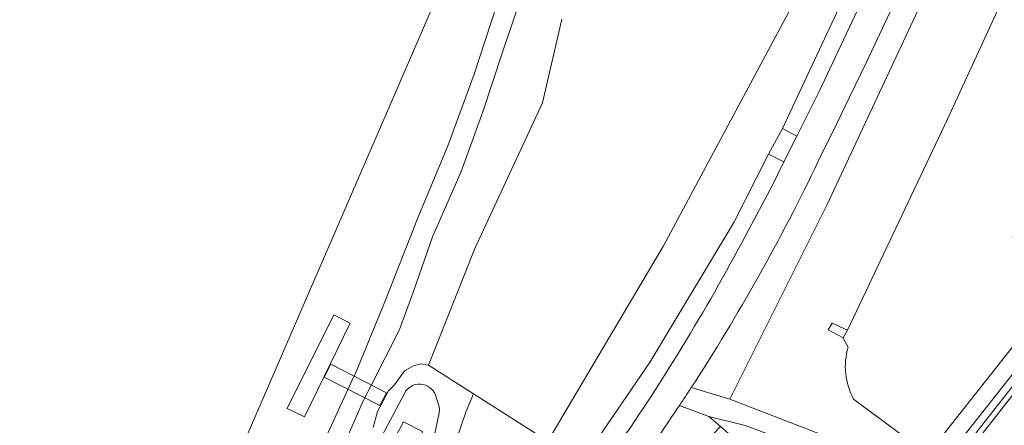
# Model space of a CAD drawing. Extents: x 184422 to 188298, y 343471 to 350189.
# Tile 445 of 513: x 186889 to 187002, y 349355 to 349402. Entities that reach past the tile are written whole.
import ezdxf

# ---------------------------------------------------------------- set-up
doc = ezdxf.new("R2010")
doc.units = 0
for name, color, linetype, lineweight in [('B-WA-GR-BEPLANTING_CULTUUR_HEESTERS-GV', 252, 'Continuous', 18), ('B-WA-GR-GRAS-GV', 252, 'Continuous', 13), ('B-WA-GW-TALUD_KRUIN-G', 252, 'Continuous', 18), ('B-WA-IE-TERREINAFSCHEIDING_KUNSTMATIG_MUUR-GV', 252, 'Continuous', 18), ('B-WA-KW-KUNSTWERK-GV', 252, 'Continuous', 18), ('B-WA-KW-KUNSTWERK_STEIGER-GV', 252, 'Continuous', 18), ('B-WA-OG-TERREIN_CULTUURSCHEIDING-GV', 252, 'Continuous', 18), ('B-WA-OG-TERREIN_ERF-GV', 252, 'Continuous', 18), ('B-WA-OG-WATER-GV', 252, 'Continuous', 18), ('B-WA-OG-WATER_MEER-GV', 252, 'Continuous', 18), ('B-WA-OG-WATER_SLOOT-GV', 252, 'Continuous', 18), ('B-WA-VH-VERHARDING_ASFALT-GV', 252, 'Continuous', 18), ('B-WA-VH-VERHARDING_BETON-GV', 252, 'Continuous', 18), ('B-WA-VH-VERHARDING_BETONSTRAATSTEEN-GV', 252, 'Continuous', 18), ('B-WA-VH-VERHARDING_HALFVERHARDING_GRIND-GV', 252, 'Continuous', 18), ('B-WA-VH-VERHARDING_OPEN-GV', 252, 'Continuous', 18)]:
    doc.layers.add(name, color=color, linetype=linetype, lineweight=lineweight)

msp = doc.modelspace()

# ---------------------------------------------------------------- linework, layer by layer
at = {"layer": 'B-WA-GR-BEPLANTING_CULTUUR_HEESTERS-GV', "flags": 128}
for points in [[(186953.387, 349351.16), (186953.447, 349351.227), (186961.03, 349362.277), (186970.609, 349378.253), (186974.609, 349386.098), (186976.19, 349389.056), (186983.551, 349404.759), (186979.098, 349407.378), (186976.868, 349402.265), (186962.543, 349375.581), (186949.293, 349353.198)], [(186953.387, 349351.16), (186953.447, 349351.227), (186961.03, 349362.277), (186970.609, 349378.253), (186974.609, 349386.098), (186976.19, 349389.056), (186983.551, 349404.759), (186979.098, 349407.378), (186976.868, 349402.265), (186962.543, 349375.581), (186949.293, 349353.198)], [(186953.387, 349351.16), (186953.447, 349351.227), (186961.03, 349362.277), (186970.609, 349378.253), (186974.609, 349386.098), (186976.19, 349389.056), (186983.551, 349404.759), (186979.098, 349407.378), (186976.868, 349402.265), (186962.543, 349375.581), (186949.293, 349353.198)], [(186983.158, 349365.028), (186983.654, 349365.919), (186981.908, 349366.72), (186981.448, 349365.976)], [(186983.158, 349365.028), (186983.654, 349365.919), (186981.908, 349366.72), (186981.448, 349365.976)], [(186983.158, 349365.028), (186983.654, 349365.919), (186981.908, 349366.72), (186981.448, 349365.976)]]:
    msp.add_lwpolyline(points, close=True, dxfattribs=at)
msp.add_lwpolyline([(186950.917, 349401.578), (186948.676, 349391.965), (186940.919, 349375.292), (186935.623, 349361.918), (186940.77, 349358.607), (186949.293, 349353.198), (186962.543, 349375.581), (186976.868, 349402.265)], dxfattribs=at)
msp.add_lwpolyline([(186950.917, 349401.578), (186948.676, 349391.965), (186940.919, 349375.292), (186935.623, 349361.918), (186940.77, 349358.607), (186949.293, 349353.198), (186962.543, 349375.581), (186976.868, 349402.265)], dxfattribs=at)
msp.add_lwpolyline([(186950.917, 349401.578), (186948.676, 349391.965), (186940.919, 349375.292), (186935.623, 349361.918), (186940.77, 349358.607), (186949.293, 349353.198), (186962.543, 349375.581), (186976.868, 349402.265)], dxfattribs=at)
at = {"layer": 'B-WA-GR-GRAS-GV', "flags": 128}
msp.add_lwpolyline([(186969.085, 349354.862), (186972.992, 349351.469), (186981.674, 349346.14), (186989.099, 349342.277), (186992.257, 349346.304), (186991.421, 349346.734), (186985.078, 349349.988), (186979.834, 349352.047), (186971.94, 349354.996), (186967.758, 349356.014)], close=True, dxfattribs=at)
msp.add_lwpolyline([(186969.085, 349354.862), (186972.992, 349351.469), (186981.674, 349346.14), (186989.099, 349342.277), (186992.257, 349346.304), (186991.421, 349346.734), (186985.078, 349349.988), (186979.834, 349352.047), (186971.94, 349354.996), (186967.758, 349356.014)], close=True, dxfattribs=at)
msp.add_lwpolyline([(186969.085, 349354.862), (186972.992, 349351.469), (186981.674, 349346.14), (186989.099, 349342.277), (186992.257, 349346.304), (186991.421, 349346.734), (186985.078, 349349.988), (186979.834, 349352.047), (186971.94, 349354.996), (186967.758, 349356.014)], close=True, dxfattribs=at)
at = {"layer": 'B-WA-GW-TALUD_KRUIN-G', "flags": 128}
msp.add_lwpolyline([(187000.745, 349421.922), (186981.311, 349380.333), (186970.953, 349359.624), (186970.182, 349358.005)], dxfattribs=at)
msp.add_lwpolyline([(187000.745, 349421.922), (186981.311, 349380.333), (186970.953, 349359.624), (186970.182, 349358.005)], dxfattribs=at)
msp.add_lwpolyline([(187000.745, 349421.922), (186981.311, 349380.333), (186970.953, 349359.624), (186970.182, 349358.005)], dxfattribs=at)
at = {"layer": 'B-WA-IE-TERREINAFSCHEIDING_KUNSTMATIG_MUUR-GV', "flags": 128}
msp.add_lwpolyline([(186986.733, 349338.303), (187015.522, 349374.992), (187034, 349362.385), (187047.785, 349353.494), (187049.486, 349355.131), (187048.308, 349356.289), (187047.41, 349355.547), (187046.192, 349356.177), (187046.295, 349356.345), (187044.413, 349357.507), (187044.53, 349357.653), (187035.102, 349363.586), (187034.325, 349364.075), (187034.155, 349363.914), (187031.09, 349366.082), (187028.613, 349367.775), (187028.439, 349367.572), (187015.58, 349376.149), (187014.952, 349375.381), (187015.022, 349375.333), (187012.255, 349371.805), (186992.257, 349346.304)], dxfattribs=at)
msp.add_lwpolyline([(186986.733, 349338.303), (187015.522, 349374.992), (187034, 349362.385), (187047.785, 349353.494), (187049.486, 349355.131), (187048.308, 349356.289), (187047.41, 349355.547), (187046.192, 349356.177), (187046.295, 349356.345), (187044.413, 349357.507), (187044.53, 349357.653), (187035.102, 349363.586), (187034.325, 349364.075), (187034.155, 349363.914), (187031.09, 349366.082), (187028.613, 349367.775), (187028.439, 349367.572), (187015.58, 349376.149), (187014.952, 349375.381), (187015.022, 349375.333), (187012.255, 349371.805), (186992.257, 349346.304)], dxfattribs=at)
msp.add_lwpolyline([(186986.733, 349338.303), (187015.522, 349374.992), (187034, 349362.385), (187047.785, 349353.494), (187049.486, 349355.131), (187048.308, 349356.289), (187047.41, 349355.547), (187046.192, 349356.177), (187046.295, 349356.345), (187044.413, 349357.507), (187044.53, 349357.653), (187035.102, 349363.586), (187034.325, 349364.075), (187034.155, 349363.914), (187031.09, 349366.082), (187028.613, 349367.775), (187028.439, 349367.572), (187015.58, 349376.149), (187014.952, 349375.381), (187015.022, 349375.333), (187012.255, 349371.805), (186992.257, 349346.304)], dxfattribs=at)
at = {"layer": 'B-WA-KW-KUNSTWERK-GV', "flags": 128}
msp.add_lwpolyline([(186930.791, 349358.739), (186924.41, 349362.045), (186923.672, 349360.521), (186930.021, 349357.28)], close=True, dxfattribs=at)
msp.add_lwpolyline([(186930.791, 349358.739), (186924.41, 349362.045), (186923.672, 349360.521), (186930.021, 349357.28)], close=True, dxfattribs=at)
msp.add_lwpolyline([(186930.791, 349358.739), (186924.41, 349362.045), (186923.672, 349360.521), (186930.021, 349357.28)], close=True, dxfattribs=at)
at = {"layer": 'B-WA-KW-KUNSTWERK_STEIGER-GV', "flags": 128}
msp.add_lwpolyline([(186926.618, 349366.716), (186924.77, 349367.689), (186919.409, 349356.96), (186921.38, 349355.975)], close=True, dxfattribs=at)
msp.add_lwpolyline([(186926.618, 349366.716), (186924.77, 349367.689), (186919.409, 349356.96), (186921.38, 349355.975)], close=True, dxfattribs=at)
msp.add_lwpolyline([(186926.618, 349366.716), (186924.77, 349367.689), (186919.409, 349356.96), (186921.38, 349355.975)], close=True, dxfattribs=at)
at = {"layer": 'B-WA-OG-TERREIN_CULTUURSCHEIDING-GV', "flags": 128}
for points in [[(186983.732, 349363.977), (186983.143, 349365.001), (186983.158, 349365.028), (186981.448, 349365.976), (186981.908, 349366.72), (186983.654, 349365.919), (186995.131, 349390.13), (187005.543, 349412.822), (187013.884, 349428.15), (187026.896, 349446.488), (187041.994, 349462.34), (187043.817, 349464.037), (187045.284, 349466.33), (187045.474, 349469.492), (187046.711, 349472.937), (187046.841, 349474.389), (187047.641, 349477.919)], [(186983.732, 349363.977), (186983.143, 349365.001), (186983.158, 349365.028), (186981.448, 349365.976), (186981.908, 349366.72), (186983.654, 349365.919), (186995.131, 349390.13), (187005.543, 349412.822), (187013.884, 349428.15), (187026.896, 349446.488), (187041.994, 349462.34), (187043.817, 349464.037), (187045.284, 349466.33), (187045.474, 349469.492), (187046.711, 349472.937), (187046.841, 349474.389), (187047.641, 349477.919)], [(186983.732, 349363.977), (186983.143, 349365.001), (186983.158, 349365.028), (186981.448, 349365.976), (186981.908, 349366.72), (186983.654, 349365.919), (186995.131, 349390.13), (187005.543, 349412.822), (187013.884, 349428.15), (187026.896, 349446.488), (187041.994, 349462.34), (187043.817, 349464.037), (187045.284, 349466.33), (187045.474, 349469.492), (187046.711, 349472.937), (187046.841, 349474.389), (187047.641, 349477.919)], [(187000, 349426.449), (186998.56, 349423.634), (186997.18, 349420.792), (186995.925, 349418.117), (186985.807, 349396.56), (186983.895, 349392.615), (186982.383, 349389.531), (186980.308, 349385.306)], [(187000, 349426.449), (186998.56, 349423.634), (186997.18, 349420.792), (186995.925, 349418.117), (186985.807, 349396.56), (186983.895, 349392.615), (186982.383, 349389.531), (186980.308, 349385.306)], [(187000, 349426.449), (186998.56, 349423.634), (186997.18, 349420.792), (186995.925, 349418.117), (186985.807, 349396.56), (186983.895, 349392.615), (186982.383, 349389.531), (186980.308, 349385.306)], [(186965.743, 349359.35), (186970.182, 349358.005), (186970.953, 349359.624), (186981.311, 349380.333), (187000.745, 349421.922)], [(186965.743, 349359.35), (186970.182, 349358.005), (186970.953, 349359.624), (186981.311, 349380.333), (187000.745, 349421.922)], [(186965.743, 349359.35), (186970.182, 349358.005), (186970.953, 349359.624), (186981.311, 349380.333), (187000.745, 349421.922)], [(187000.745, 349421.922), (186981.311, 349380.333), (186970.953, 349359.624), (186970.182, 349358.005), (186981.139, 349353.754), (186991.041, 349349.428), (186992.861, 349351.727), (186984.348, 349358.027)], [(187000.745, 349421.922), (186981.311, 349380.333), (186970.953, 349359.624), (186970.182, 349358.005), (186981.139, 349353.754), (186991.041, 349349.428), (186992.861, 349351.727), (186984.348, 349358.027)], [(187000.745, 349421.922), (186981.311, 349380.333), (186970.953, 349359.624), (186970.182, 349358.005), (186981.139, 349353.754), (186991.041, 349349.428), (186992.861, 349351.727), (186984.348, 349358.027)], [(186972.381, 349377.556), (186975.07, 349382.558), (186976.354, 349385.207), (186974.609, 349386.098), (186970.609, 349378.253), (186961.03, 349362.277), (186953.447, 349351.227), (186953.387, 349351.16), (186951.692, 349349.258), (186950.556, 349348.126), (186943.463, 349341.058), (186932.933, 349327.934), (186929.35, 349324.341)], [(186972.381, 349377.556), (186975.07, 349382.558), (186976.354, 349385.207), (186974.609, 349386.098), (186970.609, 349378.253), (186961.03, 349362.277), (186953.447, 349351.227), (186953.387, 349351.16), (186951.692, 349349.258), (186950.556, 349348.126), (186943.463, 349341.058), (186932.933, 349327.934), (186929.35, 349324.341)], [(186972.381, 349377.556), (186975.07, 349382.558), (186976.354, 349385.207), (186974.609, 349386.098), (186970.609, 349378.253), (186961.03, 349362.277), (186953.447, 349351.227), (186953.387, 349351.16), (186951.692, 349349.258), (186950.556, 349348.126), (186943.463, 349341.058), (186932.933, 349327.934), (186929.35, 349324.341)], [(187007.181, 349375.89), (187011.459, 349372.052), (187011.106, 349371.64), (186992.576, 349348.206), (186991.421, 349346.734), (186992.257, 349346.304), (187012.255, 349371.805), (187007.519, 349376.187)], [(187007.181, 349375.89), (187011.459, 349372.052), (187011.106, 349371.64), (186992.576, 349348.206), (186991.421, 349346.734), (186992.257, 349346.304), (187012.255, 349371.805), (187007.519, 349376.187)], [(187007.181, 349375.89), (187011.459, 349372.052), (187011.106, 349371.64), (186992.576, 349348.206), (186991.421, 349346.734), (186992.257, 349346.304), (187012.255, 349371.805), (187007.519, 349376.187)], [(186928.952, 349324.589), (186939.935, 349356.62), (186940.77, 349358.607), (186935.623, 349361.918), (186934.755, 349362.049), (186933.886, 349361.852), (186933.361, 349361.541), (186932.853, 349361.246), (186931.724, 349359.656), (186931.031, 349358.985), (186929.785, 349356.606), (186929.254, 349354.749)], [(186928.952, 349324.589), (186939.935, 349356.62), (186940.77, 349358.607), (186935.623, 349361.918), (186934.755, 349362.049), (186933.886, 349361.852), (186933.361, 349361.541), (186932.853, 349361.246), (186931.724, 349359.656), (186931.031, 349358.985), (186929.785, 349356.606), (186929.254, 349354.749)], [(186928.952, 349324.589), (186939.935, 349356.62), (186940.77, 349358.607), (186935.623, 349361.918), (186934.755, 349362.049), (186933.886, 349361.852), (186933.361, 349361.541), (186932.853, 349361.246), (186931.724, 349359.656), (186931.031, 349358.985), (186929.785, 349356.606), (186929.254, 349354.749)], [(186917.408, 349329.604), (186932.849, 349358.672)], [(186917.408, 349329.604), (186932.849, 349358.672)], [(186917.408, 349329.604), (186932.849, 349358.672)], [(186953.387, 349351.16), (186949.293, 349353.198), (186940.77, 349358.607), (186939.935, 349356.62), (186928.952, 349324.589)], [(186953.387, 349351.16), (186949.293, 349353.198), (186940.77, 349358.607), (186939.935, 349356.62), (186928.952, 349324.589)], [(186953.387, 349351.16), (186949.293, 349353.198), (186940.77, 349358.607), (186939.935, 349356.62), (186928.952, 349324.589)], [(186936.418, 349358.468), (186936.761, 349357.429), (186936.86, 349356.948), (186936.842, 349356.458), (186935.73, 349351.126)], [(186936.418, 349358.468), (186936.761, 349357.429), (186936.86, 349356.948), (186936.842, 349356.458), (186935.73, 349351.126)], [(186936.418, 349358.468), (186936.761, 349357.429), (186936.86, 349356.948), (186936.842, 349356.458), (186935.73, 349351.126)]]:
    msp.add_lwpolyline(points, dxfattribs=at)
msp.add_lwpolyline([(186977.842, 349388.168), (186980.383, 349393.198), (186988.972, 349411.453), (186989.497, 349412.568), (186979.956, 349417.712), (186981.755, 349421.44), (186983.208, 349422.81), (186992.322, 349418.574), (186992.501, 349418.954), (186992.798, 349419.585), (186991.661, 349422.06), (186990.558, 349419.707), (186981.315, 349424.139), (186978.251, 349417.635), (186986.247, 349412.953), (186986.916, 349411.938), (186983.551, 349404.759), (186976.19, 349389.056)], close=True, dxfattribs=at)
msp.add_lwpolyline([(186977.842, 349388.168), (186980.383, 349393.198), (186988.972, 349411.453), (186989.497, 349412.568), (186979.956, 349417.712), (186981.755, 349421.44), (186983.208, 349422.81), (186992.322, 349418.574), (186992.501, 349418.954), (186992.798, 349419.585), (186991.661, 349422.06), (186990.558, 349419.707), (186981.315, 349424.139), (186978.251, 349417.635), (186986.247, 349412.953), (186986.916, 349411.938), (186983.551, 349404.759), (186976.19, 349389.056)], close=True, dxfattribs=at)
msp.add_lwpolyline([(186977.842, 349388.168), (186980.383, 349393.198), (186988.972, 349411.453), (186989.497, 349412.568), (186979.956, 349417.712), (186981.755, 349421.44), (186983.208, 349422.81), (186992.322, 349418.574), (186992.501, 349418.954), (186992.798, 349419.585), (186991.661, 349422.06), (186990.558, 349419.707), (186981.315, 349424.139), (186978.251, 349417.635), (186986.247, 349412.953), (186986.916, 349411.938), (186983.551, 349404.759), (186976.19, 349389.056)], close=True, dxfattribs=at)
at = {"layer": 'B-WA-OG-TERREIN_CULTUURSCHEIDING-GV'}
for points in [[(186980.308, 349385.306, -0.0330026), (186965.743, 349359.35)], [(186980.308, 349385.306, -0.0330026), (186965.743, 349359.35)], [(186980.308, 349385.306, -0.0330026), (186965.743, 349359.35)], [(186957.206, 349352.515, 0.0308792), (186972.381, 349377.556)], [(186957.206, 349352.515, 0.0308792), (186972.381, 349377.556)], [(186957.206, 349352.515, 0.0308792), (186972.381, 349377.556)], [(186984.348, 349358.027, -0.1990506), (186983.732, 349363.977)], [(186984.348, 349358.027, -0.1990506), (186983.732, 349363.977)], [(186984.348, 349358.027, -0.1990506), (186983.732, 349363.977)], [(186932.849, 349358.672, -0.6545167), (186936.418, 349358.468)], [(186932.849, 349358.672, -0.6545167), (186936.418, 349358.468)], [(186932.849, 349358.672, -0.6545167), (186936.418, 349358.468)]]:
    msp.add_lwpolyline(points, format="xyb", dxfattribs=at)
at = {"layer": 'B-WA-OG-TERREIN_ERF-GV', "flags": 128}
msp.add_lwpolyline([(187056.086, 349348.639), (187049.486, 349355.131), (187047.785, 349353.494), (187034, 349362.385), (187015.522, 349374.992), (186986.733, 349338.303)], dxfattribs=at)
msp.add_lwpolyline([(187056.086, 349348.639), (187049.486, 349355.131), (187047.785, 349353.494), (187034, 349362.385), (187015.522, 349374.992), (186986.733, 349338.303)], dxfattribs=at)
msp.add_lwpolyline([(187056.086, 349348.639), (187049.486, 349355.131), (187047.785, 349353.494), (187034, 349362.385), (187015.522, 349374.992), (186986.733, 349338.303)], dxfattribs=at)
at = {"layer": 'B-WA-OG-WATER-GV', "flags": 128}
msp.add_lwpolyline([(186896.343, 349311.161), (186946.514, 349427.109), (186946.969, 349432.072), (186947.843, 349436.608), (186948.886, 349441.225), (186951.29, 349449.749), (186952.24, 349455.187), (186953.382, 349459.895), (186954.611, 349466.431), (186956.508, 349476.586), (186958.643, 349488.41), (186961.548, 349506.505), (186964.112, 349524.698), (186964.643, 349530.064), (186965.069, 349531.476), (186965.58, 349533.22), (186966.62, 349540.649), (186967.505, 349549.067), (186968.992, 349558.079), (186970.188, 349568.969), (186971.407, 349577.43), (186971.9, 349585.329), (186973.198, 349594.181)], dxfattribs=at)
msp.add_lwpolyline([(186896.343, 349311.161), (186946.514, 349427.109), (186946.969, 349432.072), (186947.843, 349436.608), (186948.886, 349441.225), (186951.29, 349449.749), (186952.24, 349455.187), (186953.382, 349459.895), (186954.611, 349466.431), (186956.508, 349476.586), (186958.643, 349488.41), (186961.548, 349506.505), (186964.112, 349524.698), (186964.643, 349530.064), (186965.069, 349531.476), (186965.58, 349533.22), (186966.62, 349540.649), (186967.505, 349549.067), (186968.992, 349558.079), (186970.188, 349568.969), (186971.407, 349577.43), (186971.9, 349585.329), (186973.198, 349594.181)], dxfattribs=at)
msp.add_lwpolyline([(186896.343, 349311.161), (186946.514, 349427.109), (186946.969, 349432.072), (186947.843, 349436.608), (186948.886, 349441.225), (186951.29, 349449.749), (186952.24, 349455.187), (186953.382, 349459.895), (186954.611, 349466.431), (186956.508, 349476.586), (186958.643, 349488.41), (186961.548, 349506.505), (186964.112, 349524.698), (186964.643, 349530.064), (186965.069, 349531.476), (186965.58, 349533.22), (186966.62, 349540.649), (186967.505, 349549.067), (186968.992, 349558.079), (186970.188, 349568.969), (186971.407, 349577.43), (186971.9, 349585.329), (186973.198, 349594.181)], dxfattribs=at)
msp.add_lwpolyline([(186896.343, 349311.161), (186905.455, 349309.11), (186916.565, 349330.001), (186916.129, 349331.462), (186916.382, 349333.359), (186916.909, 349335.845), (186919.435, 349342.713), (186922.588, 349350.885), (186926.409, 349359.18), (186927.068, 349360.612), (186927.189, 349360.874), (186930.694, 349369.348), (186934.301, 349378.6), (186937.841, 349387.06), (186940.848, 349395.262), (186943.408, 349403.095), (186944.886, 349407.909), (186945.955, 349412.461), (186946.604, 349416.463), (186946.827, 349419.737), (186946.676, 349423.96), (186946.514, 349427.109)], close=True, dxfattribs=at)
msp.add_lwpolyline([(186896.343, 349311.161), (186905.455, 349309.11), (186916.565, 349330.001), (186916.129, 349331.462), (186916.382, 349333.359), (186916.909, 349335.845), (186919.435, 349342.713), (186922.588, 349350.885), (186926.409, 349359.18), (186927.068, 349360.612), (186927.189, 349360.874), (186930.694, 349369.348), (186934.301, 349378.6), (186937.841, 349387.06), (186940.848, 349395.262), (186943.408, 349403.095), (186944.886, 349407.909), (186945.955, 349412.461), (186946.604, 349416.463), (186946.827, 349419.737), (186946.676, 349423.96), (186946.514, 349427.109)], close=True, dxfattribs=at)
msp.add_lwpolyline([(186896.343, 349311.161), (186905.455, 349309.11), (186916.565, 349330.001), (186916.129, 349331.462), (186916.382, 349333.359), (186916.909, 349335.845), (186919.435, 349342.713), (186922.588, 349350.885), (186926.409, 349359.18), (186927.068, 349360.612), (186927.189, 349360.874), (186930.694, 349369.348), (186934.301, 349378.6), (186937.841, 349387.06), (186940.848, 349395.262), (186943.408, 349403.095), (186944.886, 349407.909), (186945.955, 349412.461), (186946.604, 349416.463), (186946.827, 349419.737), (186946.676, 349423.96), (186946.514, 349427.109)], close=True, dxfattribs=at)
at = {"layer": 'B-WA-OG-WATER_MEER-GV', "flags": 128}
for points in [[(186984.348, 349358.027), (186992.861, 349351.727), (187007.962, 349370.798), (187002.523, 349376.608), (187030.291, 349438.26), (187090.645, 349401.988), (187086.57, 349379.67), (187131.281, 349371.688), (187134.229, 349371.161), (187176.514, 349363.612), (187180.34, 349385.048), (187225.439, 349393.556), (187245.818, 349427.001), (187196.966, 349417.844), (187196.357, 349419.184), (187195.311, 349421.487), (187171.832, 349473.158), (187140.851, 349489.904), (187091.444, 349440.177)], [(186984.348, 349358.027), (186992.861, 349351.727), (187007.962, 349370.798), (187002.523, 349376.608), (187030.291, 349438.26), (187090.645, 349401.988), (187086.57, 349379.67), (187131.281, 349371.688), (187134.229, 349371.161), (187176.514, 349363.612), (187180.34, 349385.048), (187225.439, 349393.556), (187245.818, 349427.001), (187196.966, 349417.844), (187196.357, 349419.184), (187195.311, 349421.487), (187171.832, 349473.158), (187140.851, 349489.904), (187091.444, 349440.177)], [(186984.348, 349358.027), (186992.861, 349351.727), (187007.962, 349370.798), (187002.523, 349376.608), (187030.291, 349438.26), (187090.645, 349401.988), (187086.57, 349379.67), (187131.281, 349371.688), (187134.229, 349371.161), (187176.514, 349363.612), (187180.34, 349385.048), (187225.439, 349393.556), (187245.818, 349427.001), (187196.966, 349417.844), (187196.357, 349419.184), (187195.311, 349421.487), (187171.832, 349473.158), (187140.851, 349489.904), (187091.444, 349440.177)], [(187091.444, 349440.177), (187089.649, 349438.37), (187088.635, 349437.35), (187043.817, 349464.037), (187041.994, 349462.34), (187026.896, 349446.488), (187013.884, 349428.15), (187005.543, 349412.822), (186995.131, 349390.13), (186983.654, 349365.919), (186983.158, 349365.028), (186983.143, 349365.001), (186983.732, 349363.977)], [(187091.444, 349440.177), (187089.649, 349438.37), (187088.635, 349437.35), (187043.817, 349464.037), (187041.994, 349462.34), (187026.896, 349446.488), (187013.884, 349428.15), (187005.543, 349412.822), (186995.131, 349390.13), (186983.654, 349365.919), (186983.158, 349365.028), (186983.143, 349365.001), (186983.732, 349363.977)], [(187091.444, 349440.177), (187089.649, 349438.37), (187088.635, 349437.35), (187043.817, 349464.037), (187041.994, 349462.34), (187026.896, 349446.488), (187013.884, 349428.15), (187005.543, 349412.822), (186995.131, 349390.13), (186983.654, 349365.919), (186983.158, 349365.028), (186983.143, 349365.001), (186983.732, 349363.977)]]:
    msp.add_lwpolyline(points, dxfattribs=at)
at = {"layer": 'B-WA-OG-WATER_MEER-GV'}
msp.add_lwpolyline([(186983.732, 349363.977, 0.1990506), (186984.348, 349358.027)], format="xyb", dxfattribs=at)
msp.add_lwpolyline([(186983.732, 349363.977, 0.1990506), (186984.348, 349358.027)], format="xyb", dxfattribs=at)
msp.add_lwpolyline([(186983.732, 349363.977, 0.1990506), (186984.348, 349358.027)], format="xyb", dxfattribs=at)
at = {"layer": 'B-WA-OG-WATER_SLOOT-GV', "flags": 128}
for points in [[(186945.997, 349403.393), (186944.104, 349397.807), (186941.862, 349390.946), (186939.363, 349384.105), (186936.071, 349376.606), (186933.917, 349370.478), (186932.309, 349365.989), (186929.041, 349359.59), (186928.331, 349358.198), (186928.14, 349357.824), (186924.714, 349350.039)], [(186945.997, 349403.393), (186944.104, 349397.807), (186941.862, 349390.946), (186939.363, 349384.105), (186936.071, 349376.606), (186933.917, 349370.478), (186932.309, 349365.989), (186929.041, 349359.59), (186928.331, 349358.198), (186928.14, 349357.824), (186924.714, 349350.039)], [(186945.997, 349403.393), (186944.104, 349397.807), (186941.862, 349390.946), (186939.363, 349384.105), (186936.071, 349376.606), (186933.917, 349370.478), (186932.309, 349365.989), (186929.041, 349359.59), (186928.331, 349358.198), (186928.14, 349357.824), (186924.714, 349350.039)], [(186929.254, 349354.749), (186929.785, 349356.606), (186931.031, 349358.985), (186931.724, 349359.656), (186932.853, 349361.246), (186933.361, 349361.541), (186933.886, 349361.852), (186934.755, 349362.049), (186935.623, 349361.918), (186940.919, 349375.292), (186948.676, 349391.965), (186950.917, 349401.578)], [(186929.254, 349354.749), (186929.785, 349356.606), (186931.031, 349358.985), (186931.724, 349359.656), (186932.853, 349361.246), (186933.361, 349361.541), (186933.886, 349361.852), (186934.755, 349362.049), (186935.623, 349361.918), (186940.919, 349375.292), (186948.676, 349391.965), (186950.917, 349401.578)], [(186929.254, 349354.749), (186929.785, 349356.606), (186931.031, 349358.985), (186931.724, 349359.656), (186932.853, 349361.246), (186933.361, 349361.541), (186933.886, 349361.852), (186934.755, 349362.049), (186935.623, 349361.918), (186940.919, 349375.292), (186948.676, 349391.965), (186950.917, 349401.578)]]:
    msp.add_lwpolyline(points, dxfattribs=at)
at = {"layer": 'B-WA-VH-VERHARDING_ASFALT-GV', "flags": 128}
msp.add_lwpolyline([(186980.308, 349385.306), (186982.383, 349389.531), (186983.895, 349392.615), (186985.807, 349396.56), (186995.925, 349418.117), (186992.798, 349419.585), (186992.501, 349418.954), (186992.322, 349418.574), (186989.497, 349412.568), (186988.972, 349411.453), (186980.383, 349393.198), (186977.842, 349388.168), (186976.354, 349385.207), (186975.07, 349382.558), (186972.381, 349377.556)], dxfattribs=at)
msp.add_lwpolyline([(186980.308, 349385.306), (186982.383, 349389.531), (186983.895, 349392.615), (186985.807, 349396.56), (186995.925, 349418.117), (186992.798, 349419.585), (186992.501, 349418.954), (186992.322, 349418.574), (186989.497, 349412.568), (186988.972, 349411.453), (186980.383, 349393.198), (186977.842, 349388.168), (186976.354, 349385.207), (186975.07, 349382.558), (186972.381, 349377.556)], dxfattribs=at)
msp.add_lwpolyline([(186980.308, 349385.306), (186982.383, 349389.531), (186983.895, 349392.615), (186985.807, 349396.56), (186995.925, 349418.117), (186992.798, 349419.585), (186992.501, 349418.954), (186992.322, 349418.574), (186989.497, 349412.568), (186988.972, 349411.453), (186980.383, 349393.198), (186977.842, 349388.168), (186976.354, 349385.207), (186975.07, 349382.558), (186972.381, 349377.556)], dxfattribs=at)
at = {"layer": 'B-WA-VH-VERHARDING_ASFALT-GV'}
for points in [[(186965.743, 349359.35, 0.0330026), (186980.308, 349385.306)], [(186965.743, 349359.35, 0.0330026), (186980.308, 349385.306)], [(186965.743, 349359.35, 0.0330026), (186980.308, 349385.306)], [(186972.381, 349377.556, -0.0308792), (186957.206, 349352.515)], [(186972.381, 349377.556, -0.0308792), (186957.206, 349352.515)], [(186972.381, 349377.556, -0.0308792), (186957.206, 349352.515)], [(186964.378, 349357.279, 0.0034657), (186965.743, 349359.35)], [(186964.378, 349357.279, 0.0034657), (186965.743, 349359.35)], [(186964.378, 349357.279, 0.0034657), (186965.743, 349359.35)], [(186959.769, 349350.631, 0.008952), (186964.378, 349357.279)], [(186959.769, 349350.631, 0.008952), (186964.378, 349357.279)], [(186959.769, 349350.631, 0.008952), (186964.378, 349357.279)]]:
    msp.add_lwpolyline(points, format="xyb", dxfattribs=at)
at = {"layer": 'B-WA-VH-VERHARDING_BETON-GV', "flags": 128}
msp.add_lwpolyline([(187011.106, 349371.64), (187009.569, 349372.827), (187008.913, 349371.999), (187008.564, 349371.558), (187007.962, 349370.798), (186992.861, 349351.727), (186991.041, 349349.428), (186992.576, 349348.206)], close=True, dxfattribs=at)
msp.add_lwpolyline([(187011.106, 349371.64), (187009.569, 349372.827), (187008.913, 349371.999), (187008.564, 349371.558), (187007.962, 349370.798), (186992.861, 349351.727), (186991.041, 349349.428), (186992.576, 349348.206)], close=True, dxfattribs=at)
msp.add_lwpolyline([(187011.106, 349371.64), (187009.569, 349372.827), (187008.913, 349371.999), (187008.564, 349371.558), (187007.962, 349370.798), (186992.861, 349351.727), (186991.041, 349349.428), (186992.576, 349348.206)], close=True, dxfattribs=at)
at = {"layer": 'B-WA-VH-VERHARDING_BETONSTRAATSTEEN-GV', "flags": 128}
msp.add_lwpolyline([(186977.842, 349388.168), (186976.19, 349389.056), (186974.609, 349386.098), (186976.354, 349385.207)], close=True, dxfattribs=at)
msp.add_lwpolyline([(186977.842, 349388.168), (186976.19, 349389.056), (186974.609, 349386.098), (186976.354, 349385.207)], close=True, dxfattribs=at)
msp.add_lwpolyline([(186977.842, 349388.168), (186976.19, 349389.056), (186974.609, 349386.098), (186976.354, 349385.207)], close=True, dxfattribs=at)
at = {"layer": 'B-WA-VH-VERHARDING_HALFVERHARDING_GRIND-GV'}
for points in [[(186965.743, 349359.35, -0.0034657), (186964.378, 349357.279)], [(186965.743, 349359.35, -0.0034657), (186964.378, 349357.279)], [(186965.743, 349359.35, -0.0034657), (186964.378, 349357.279)], [(186964.378, 349357.279, -0.008952), (186959.769, 349350.631)], [(186964.378, 349357.279, -0.008952), (186959.769, 349350.631)], [(186964.378, 349357.279, -0.008952), (186959.769, 349350.631)]]:
    msp.add_lwpolyline(points, format="xyb", dxfattribs=at)
at = {"layer": 'B-WA-VH-VERHARDING_HALFVERHARDING_GRIND-GV', "flags": 128}
for points in [[(186970.182, 349358.005), (186965.743, 349359.35)], [(186970.182, 349358.005), (186965.743, 349359.35)], [(186970.182, 349358.005), (186965.743, 349359.35)], [(186964.378, 349357.279), (186967.758, 349356.014), (186971.94, 349354.996), (186979.834, 349352.047), (186985.078, 349349.988), (186991.421, 349346.734), (186992.576, 349348.206), (186991.041, 349349.428), (186981.139, 349353.754), (186970.182, 349358.005)], [(186964.378, 349357.279), (186967.758, 349356.014), (186971.94, 349354.996), (186979.834, 349352.047), (186985.078, 349349.988), (186991.421, 349346.734), (186992.576, 349348.206), (186991.041, 349349.428), (186981.139, 349353.754), (186970.182, 349358.005)], [(186964.378, 349357.279), (186967.758, 349356.014), (186971.94, 349354.996), (186979.834, 349352.047), (186985.078, 349349.988), (186991.421, 349346.734), (186992.576, 349348.206), (186991.041, 349349.428), (186981.139, 349353.754), (186970.182, 349358.005)], [(186954.411, 349343.492), (186943.325, 349330.068), (186936.37, 349321.529), (186929.55, 349312.885), (186928.556, 349311.398), (186931.349, 349309.701), (186931.731, 349309.482), (186932.021, 349309.316), (186932.311, 349309.677), (186933.085, 349310.641), (186945.111, 349325.615), (186958.607, 349342.535), (186962.641, 349348.088), (186962.88, 349348.391), (186962.952, 349348.482), (186966.666, 349352.345), (186967.362, 349353.07), (186969.085, 349354.862), (186967.758, 349356.014), (186964.378, 349357.279)], [(186954.411, 349343.492), (186943.325, 349330.068), (186936.37, 349321.529), (186929.55, 349312.885), (186928.556, 349311.398), (186931.349, 349309.701), (186931.731, 349309.482), (186932.021, 349309.316), (186932.311, 349309.677), (186933.085, 349310.641), (186945.111, 349325.615), (186958.607, 349342.535), (186962.641, 349348.088), (186962.88, 349348.391), (186962.952, 349348.482), (186966.666, 349352.345), (186967.362, 349353.07), (186969.085, 349354.862), (186967.758, 349356.014), (186964.378, 349357.279)], [(186954.411, 349343.492), (186943.325, 349330.068), (186936.37, 349321.529), (186929.55, 349312.885), (186928.556, 349311.398), (186931.349, 349309.701), (186931.731, 349309.482), (186932.021, 349309.316), (186932.311, 349309.677), (186933.085, 349310.641), (186945.111, 349325.615), (186958.607, 349342.535), (186962.641, 349348.088), (186962.88, 349348.391), (186962.952, 349348.482), (186966.666, 349352.345), (186967.362, 349353.07), (186969.085, 349354.862), (186967.758, 349356.014), (186964.378, 349357.279)]]:
    msp.add_lwpolyline(points, dxfattribs=at)
at = {"layer": 'B-WA-VH-VERHARDING_OPEN-GV', "flags": 128}
for points in [[(186943.408, 349403.095), (186940.848, 349395.262), (186937.841, 349387.06), (186934.301, 349378.6), (186930.694, 349369.348), (186927.189, 349360.874), (186927.068, 349360.612), (186926.409, 349359.18), (186922.588, 349350.885)], [(186943.408, 349403.095), (186940.848, 349395.262), (186937.841, 349387.06), (186934.301, 349378.6), (186930.694, 349369.348), (186927.189, 349360.874), (186927.068, 349360.612), (186926.409, 349359.18), (186922.588, 349350.885)], [(186943.408, 349403.095), (186940.848, 349395.262), (186937.841, 349387.06), (186934.301, 349378.6), (186930.694, 349369.348), (186927.189, 349360.874), (186927.068, 349360.612), (186926.409, 349359.18), (186922.588, 349350.885)], [(186924.714, 349350.039), (186928.14, 349357.824), (186928.331, 349358.198), (186929.041, 349359.59), (186932.309, 349365.989), (186933.917, 349370.478), (186936.071, 349376.606), (186939.363, 349384.105), (186941.862, 349390.946), (186944.104, 349397.807), (186945.997, 349403.393)], [(186924.714, 349350.039), (186928.14, 349357.824), (186928.331, 349358.198), (186929.041, 349359.59), (186932.309, 349365.989), (186933.917, 349370.478), (186936.071, 349376.606), (186939.363, 349384.105), (186941.862, 349390.946), (186944.104, 349397.807), (186945.997, 349403.393)], [(186924.714, 349350.039), (186928.14, 349357.824), (186928.331, 349358.198), (186929.041, 349359.59), (186932.309, 349365.989), (186933.917, 349370.478), (186936.071, 349376.606), (186939.363, 349384.105), (186941.862, 349390.946), (186944.104, 349397.807), (186945.997, 349403.393)], [(186932.849, 349358.672), (186917.408, 349329.604), (186917.266, 349329.685), (186888.744, 349275.826), (186890.09, 349275.296), (186912.917, 349318.293), (186913.516, 349319.451), (186931.414, 349352.929)], [(186932.849, 349358.672), (186917.408, 349329.604), (186917.266, 349329.685), (186888.744, 349275.826), (186890.09, 349275.296), (186912.917, 349318.293), (186913.516, 349319.451), (186931.414, 349352.929)], [(186932.849, 349358.672), (186917.408, 349329.604), (186917.266, 349329.685), (186888.744, 349275.826), (186890.09, 349275.296), (186912.917, 349318.293), (186913.516, 349319.451), (186931.414, 349352.929)], [(186935.73, 349351.126), (186936.842, 349356.458), (186936.86, 349356.948), (186936.761, 349357.429), (186936.418, 349358.468)], [(186935.73, 349351.126), (186936.842, 349356.458), (186936.86, 349356.948), (186936.761, 349357.429), (186936.418, 349358.468)], [(186935.73, 349351.126), (186936.842, 349356.458), (186936.86, 349356.948), (186936.761, 349357.429), (186936.418, 349358.468)], [(186931.414, 349352.929), (186932.76, 349355.414), (186934.937, 349354.303), (186934.32, 349351.547)], [(186931.414, 349352.929), (186932.76, 349355.414), (186934.937, 349354.303), (186934.32, 349351.547)], [(186931.414, 349352.929), (186932.76, 349355.414), (186934.937, 349354.303), (186934.32, 349351.547)]]:
    msp.add_lwpolyline(points, dxfattribs=at)
at = {"layer": 'B-WA-VH-VERHARDING_OPEN-GV'}
msp.add_lwpolyline([(186936.418, 349358.468, 0.6545167), (186932.849, 349358.672)], format="xyb", dxfattribs=at)
msp.add_lwpolyline([(186936.418, 349358.468, 0.6545167), (186932.849, 349358.672)], format="xyb", dxfattribs=at)
msp.add_lwpolyline([(186936.418, 349358.468, 0.6545167), (186932.849, 349358.672)], format="xyb", dxfattribs=at)
at = {"layer": 'B-WA-VH-VERHARDING_OPEN-GV', "flags": 128}
msp.add_lwpolyline([(186931.414, 349352.929), (186934.32, 349351.547), (186934.937, 349354.303), (186932.76, 349355.414)], close=True, dxfattribs=at)
msp.add_lwpolyline([(186931.414, 349352.929), (186934.32, 349351.547), (186934.937, 349354.303), (186932.76, 349355.414)], close=True, dxfattribs=at)
msp.add_lwpolyline([(186931.414, 349352.929), (186934.32, 349351.547), (186934.937, 349354.303), (186932.76, 349355.414)], close=True, dxfattribs=at)

doc.saveas('drawing.dxf')
